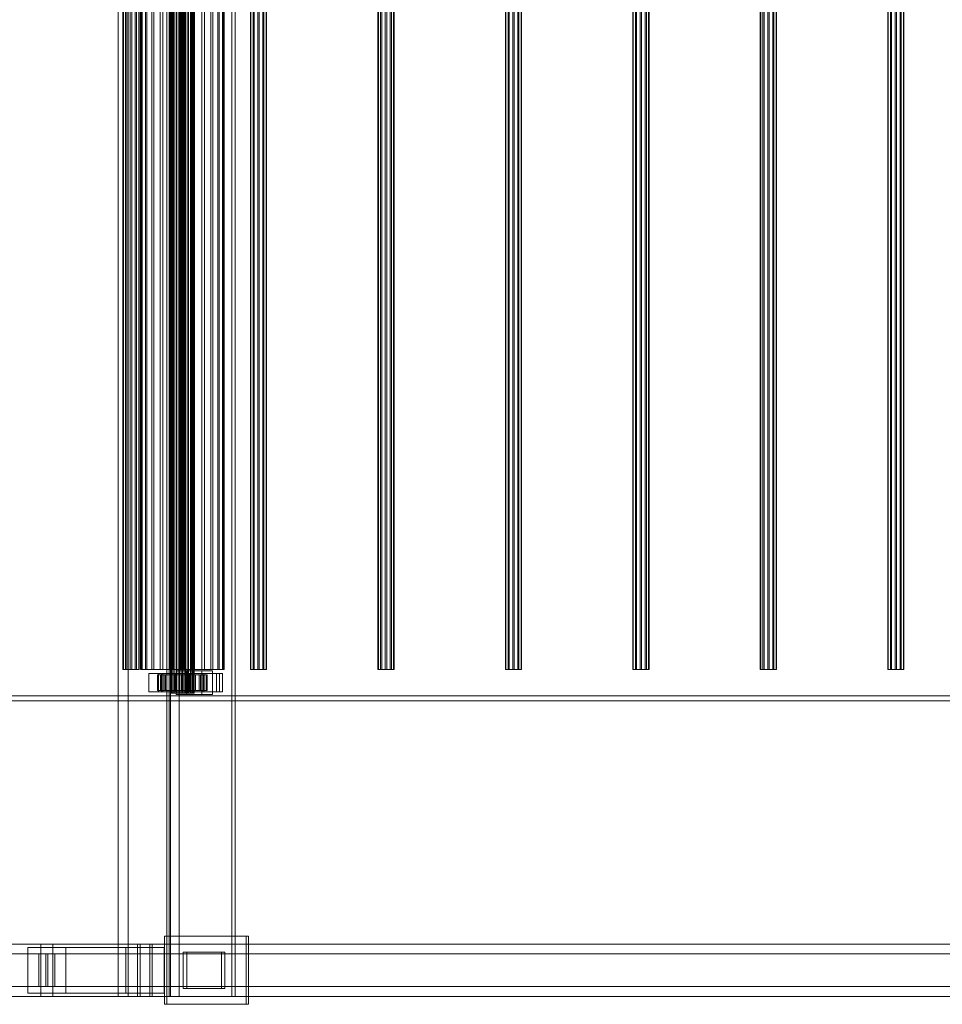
# Model space of a CAD drawing. Header units: millimetres. Extents: x -1970 to 61924, y -58230 to 6847.
# Tile 723 of 925: x 30219 to 30924, y -19506 to -18753. Entities that reach past the tile are written whole.
import ezdxf

# ---------------------------------------------------------------- set-up
doc = ezdxf.new("R2010")
doc.units = ezdxf.units.MM
doc.layers.add('superior_C03', color=7, linetype='Continuous', lineweight=0)

msp = doc.modelspace()

# ---------------------------------------------------------------- linework, layer by layer
at = {"layer": 'superior_C03'}
for p, q in [((30294.151, -16500), (30294.151, -19500)), ((30302.012, -19500), (30302.012, -16500)), ((30331.577, -16500), (30331.577, -19500)), ((30333.13, -19500), (30333.13, -16500)), ((30334.272, -19500), (30334.272, -16500)), ((30340.99, -16500), (30340.99, -19500)), ((30381.08, -19500), (30381.08, -16500)), ((30383.775, -16500), (30383.775, -19500)), ((30334.309, -19268), (30334.309, -16732)), ((30334.533, -19268), (30334.533, -16732)), ((30334.697, -19268), (30334.697, -16732)), ((30335.355, -19268), (30335.355, -16732)), ((30335.672, -19268), (30335.672, -16732)), ((30336.718, -19268), (30336.718, -16732)), ((30337.168, -19268), (30337.168, -16732)), ((30338.531, -19268), (30338.531, -16732)), ((30339.081, -19268), (30339.081, -16732)), ((30340.668, -19268), (30340.668, -16732)), ((30341.282, -19268), (30341.282, -16732)), ((30342.985, -19268), (30342.985, -16732)), ((30343.621, -19268), (30343.621, -16732)), ((30345.324, -19268), (30345.324, -16732)), ((30345.938, -19268), (30345.938, -16732)), ((30347.525, -19268), (30347.525, -16732)), ((30348.075, -19268), (30348.075, -16732)), ((30349.438, -19268), (30349.438, -16732)), ((30349.888, -19268), (30349.888, -16732)), ((30350.934, -19268), (30350.934, -16732)), ((30351.251, -19268), (30351.251, -16732)), ((30351.909, -19268), (30351.909, -16732)), ((30352.073, -16732), (30352.073, -19268)), ((30352.297, -19268), (30352.297, -16732)), ((30297.922, -16750), (30297.922, -19250)), ((30298.265, -16750), (30298.265, -19250)), ((30299.942, -16750), (30299.942, -19250)), ((30300.841, -16750), (30300.841, -19250)), ((30303.553, -16750), (30303.553, -19250)), ((30304.665, -16750), (30304.665, -19250)), ((30307.378, -16750), (30307.378, -19250)), ((30308.277, -16750), (30308.277, -19250)), ((30309.954, -16750), (30309.954, -19250)), ((30310.297, -19250), (30310.297, -16750)), ((30311.323, -19250), (30311.323, -16750)), ((30312.12, -19250), (30312.12, -16750)), ((30312.705, -19250), (30312.705, -16750)), ((30315.043, -19250), (30315.043, -16750)), ((30316.172, -19250), (30316.172, -16750)), ((30319.891, -19250), (30319.891, -16750)), ((30321.488, -19250), (30321.488, -16750)), ((30326.335, -19250), (30326.335, -16750)), ((30328.291, -19250), (30328.291, -16750)), ((30333.935, -19250), (30333.935, -16750)), ((30336.117, -19250), (30336.117, -16750)), ((30342.174, -19250), (30342.174, -16750)), ((30344.432, -19250), (30344.432, -16750)), ((30350.489, -19250), (30350.489, -16750)), ((30352.671, -19250), (30352.671, -16750)), ((30358.315, -19250), (30358.315, -16750)), ((30360.271, -19250), (30360.271, -16750)), ((30365.118, -19250), (30365.118, -16750)), ((30366.715, -19250), (30366.715, -16750)), ((30370.434, -19250), (30370.434, -16750)), ((30371.563, -19250), (30371.563, -16750)), ((30373.901, -19250), (30373.901, -16750)), ((30374.486, -16750), (30374.486, -19250)), ((30375.283, -19250), (30375.283, -16750)), ((30395.367, -16750), (30395.367, -19250)), ((30395.711, -16750), (30395.711, -19250)), ((30397.387, -16750), (30397.387, -19250)), ((30398.287, -16750), (30398.287, -19250)), ((30400.999, -16750), (30400.999, -19250)), ((30402.111, -16750), (30402.111, -19250)), ((30404.823, -16750), (30404.823, -19250)), ((30405.723, -16750), (30405.723, -19250)), ((30407.399, -16750), (30407.399, -19250)), ((30407.743, -19250), (30407.743, -16750)), ((30492.813, -16750), (30492.813, -19250)), ((30493.156, -16750), (30493.156, -19250)), ((30494.833, -16750), (30494.833, -19250)), ((30495.732, -16750), (30495.732, -19250)), ((30498.445, -16750), (30498.445, -19250)), ((30499.557, -16750), (30499.557, -19250)), ((30502.269, -16750), (30502.269, -19250)), ((30503.168, -16750), (30503.168, -19250)), ((30504.845, -16750), (30504.845, -19250)), ((30505.188, -19250), (30505.188, -16750)), ((30590.258, -16750), (30590.258, -19250)), ((30590.602, -16750), (30590.602, -19250)), ((30592.278, -16750), (30592.278, -19250)), ((30593.178, -16750), (30593.178, -19250)), ((30595.89, -16750), (30595.89, -19250)), ((30597.002, -16750), (30597.002, -19250)), ((30599.715, -16750), (30599.715, -19250)), ((30600.614, -16750), (30600.614, -19250)), ((30602.291, -16750), (30602.291, -19250)), ((30602.634, -19250), (30602.634, -16750)), ((30687.704, -16750), (30687.704, -19250)), ((30688.048, -16750), (30688.048, -19250)), ((30689.724, -16750), (30689.724, -19250)), ((30690.624, -16750), (30690.624, -19250)), ((30693.336, -16750), (30693.336, -19250)), ((30694.448, -16750), (30694.448, -19250)), ((30697.16, -16750), (30697.16, -19250)), ((30698.06, -16750), (30698.06, -19250)), ((30699.736, -16750), (30699.736, -19250)), ((30700.08, -19250), (30700.08, -16750)), ((30785.15, -16750), (30785.15, -19250)), ((30785.493, -16750), (30785.493, -19250)), ((30787.17, -16750), (30787.17, -19250)), ((30788.069, -16750), (30788.069, -19250)), ((30790.782, -16750), (30790.782, -19250)), ((30791.893, -16750), (30791.893, -19250)), ((30794.606, -16750), (30794.606, -19250)), ((30795.505, -16750), (30795.505, -19250)), ((30797.182, -16750), (30797.182, -19250)), ((30797.525, -19250), (30797.525, -16750)), ((30882.595, -16750), (30882.595, -19250)), ((30882.939, -16750), (30882.939, -19250)), ((30884.615, -16750), (30884.615, -19250)), ((30885.515, -16750), (30885.515, -19250)), ((30888.227, -16750), (30888.227, -19250)), ((30889.339, -16750), (30889.339, -19250)), ((30892.052, -16750), (30892.052, -19250)), ((30892.951, -16750), (30892.951, -19250)), ((30894.627, -16750), (30894.627, -19250)), ((30894.971, -19250), (30894.971, -16750)), ((30298.265, -19250), (30297.922, -19250)), ((30297.922, -19250), (30299.942, -19250)), ((30300.841, -19250), (30298.265, -19250)), ((30299.942, -19250), (30303.553, -19250)), ((30304.665, -19250), (30300.841, -19250)), ((30303.553, -19250), (30307.378, -19250)), ((30308.277, -19250), (30304.665, -19250)), ((30307.378, -19250), (30309.954, -19250)), ((30310.297, -19250), (30308.277, -19250)), ((30309.954, -19250), (30310.297, -19250)), ((30312.12, -19250), (30311.323, -19250)), ((30311.323, -19250), (30312.705, -19250)), ((30315.043, -19250), (30312.12, -19250)), ((30312.705, -19250), (30316.172, -19250)), ((30319.891, -19250), (30315.043, -19250)), ((30316.172, -19250), (30321.488, -19250)), ((30327.419, -19253), (30317.674, -19253)), ((30317.674, -19253), (30317.674, -19267)), ((30328.454, -19253), (30317.674, -19253)), ((30326.335, -19250), (30319.891, -19250)), ((30321.488, -19250), (30328.291, -19250)), ((30325.135, -19254), (30324.315, -19254)), ((30324.315, -19254), (30334.309, -19254)), ((30324.315, -19266), (30324.315, -19254)), ((30324.315, -19254), (30324.788, -19254)), ((30324.788, -19254), (30334.533, -19254)), ((30324.788, -19266), (30324.788, -19254)), ((30324.788, -19254), (30326.524, -19254)), ((30371.855, -19253), (30325.081, -19253)), ((30325.081, -19253), (30325.081, -19267)), ((30327.327, -19253), (30325.081, -19253)), ((30327.194, -19254), (30325.135, -19254)), ((30325.135, -19254), (30334.697, -19254)), ((30325.135, -19266), (30325.135, -19254)), ((30333.935, -19250), (30326.335, -19250)), ((30326.524, -19254), (30335.355, -19254)), ((30326.524, -19266), (30326.524, -19254)), ((30326.524, -19254), (30329.402, -19254)), ((30330.35, -19254), (30327.194, -19254)), ((30327.194, -19254), (30335.672, -19254)), ((30327.194, -19266), (30327.194, -19254)), ((30327.327, -19267), (30327.327, -19253)), ((30327.327, -19253), (30374.101, -19253)), ((30327.419, -19267), (30327.419, -19253)), ((30327.419, -19253), (30338.198, -19253)), ((30328.291, -19250), (30336.117, -19250)), ((30328.454, -19267), (30328.454, -19253)), ((30328.454, -19253), (30338.198, -19253)), ((30329.402, -19254), (30336.718, -19254)), ((30329.402, -19266), (30329.402, -19254)), ((30329.402, -19254), (30333.228, -19254)), ((30334.389, -19254), (30330.35, -19254)), ((30330.35, -19254), (30337.168, -19254)), ((30330.35, -19266), (30330.35, -19254)), ((30333.228, -19254), (30338.531, -19254)), ((30333.228, -19266), (30333.228, -19254)), ((30333.228, -19254), (30337.741, -19254)), ((30342.174, -19250), (30333.935, -19250)), ((30334.309, -19254), (30334.697, -19254)), ((30334.309, -19254), (30334.309, -19266)), ((30334.533, -19254), (30334.309, -19254)), ((30339.036, -19254), (30334.389, -19254)), ((30334.389, -19254), (30339.081, -19254)), ((30334.389, -19266), (30334.389, -19254)), ((30334.533, -19254), (30334.533, -19266)), ((30335.355, -19254), (30334.533, -19254)), ((30334.697, -19254), (30335.672, -19254)), ((30334.697, -19254), (30334.697, -19266)), ((30335.355, -19254), (30335.355, -19266)), ((30336.718, -19254), (30335.355, -19254)), ((30335.672, -19254), (30337.168, -19254)), ((30335.672, -19254), (30335.672, -19266)), ((30336.117, -19250), (30344.432, -19250)), ((30336.718, -19254), (30336.718, -19266)), ((30338.531, -19254), (30336.718, -19254)), ((30337.168, -19254), (30339.081, -19254)), ((30337.168, -19254), (30337.168, -19266)), ((30337.741, -19254), (30340.668, -19254)), ((30337.741, -19266), (30337.741, -19254)), ((30337.741, -19254), (30342.633, -19254)), ((30338.198, -19253), (30338.198, -19267)), ((30338.531, -19254), (30338.531, -19266)), ((30340.668, -19254), (30338.531, -19254)), ((30358.213, -19251), (30338.724, -19251)), ((30338.724, -19251), (30338.724, -19269)), ((30346.808, -19251), (30338.724, -19251)), ((30343.973, -19254), (30339.036, -19254)), ((30339.036, -19254), (30341.282, -19254)), ((30339.036, -19266), (30339.036, -19254)), ((30339.081, -19254), (30341.282, -19254)), ((30339.081, -19254), (30339.081, -19266)), ((30340.668, -19254), (30340.668, -19266)), ((30342.985, -19254), (30340.668, -19254)), ((30341.282, -19254), (30343.621, -19254)), ((30341.282, -19254), (30341.282, -19266)), ((30350.489, -19250), (30342.174, -19250)), ((30342.633, -19254), (30342.985, -19254)), ((30342.633, -19266), (30342.633, -19254)), ((30342.633, -19254), (30347.57, -19254)), ((30342.985, -19254), (30342.985, -19266)), ((30345.324, -19254), (30342.985, -19254)), ((30343.973, -19254), (30343.621, -19254)), ((30343.621, -19254), (30345.938, -19254)), ((30343.621, -19254), (30343.621, -19266)), ((30348.865, -19254), (30343.973, -19254)), ((30343.973, -19266), (30343.973, -19254)), ((30344.432, -19250), (30352.671, -19250)), ((30347.57, -19254), (30345.324, -19254)), ((30345.324, -19254), (30345.324, -19266)), ((30347.525, -19254), (30345.324, -19254)), ((30348.865, -19254), (30345.938, -19254)), ((30345.938, -19254), (30348.075, -19254)), ((30345.938, -19254), (30345.938, -19266)), ((30346.808, -19269), (30346.808, -19251)), ((30346.808, -19251), (30366.298, -19251)), ((30352.216, -19254), (30347.525, -19254)), ((30347.525, -19254), (30347.525, -19266)), ((30349.438, -19254), (30347.525, -19254)), ((30347.57, -19266), (30347.57, -19254)), ((30347.57, -19254), (30352.216, -19254)), ((30353.378, -19254), (30348.075, -19254)), ((30348.075, -19254), (30349.888, -19254)), ((30348.075, -19254), (30348.075, -19266)), ((30358.601, -19253), (30348.857, -19253)), ((30348.857, -19253), (30348.857, -19267)), ((30359.636, -19253), (30348.857, -19253)), ((30353.378, -19254), (30348.865, -19254)), ((30348.865, -19266), (30348.865, -19254)), ((30356.256, -19254), (30349.438, -19254)), ((30349.438, -19254), (30349.438, -19266)), ((30350.934, -19254), (30349.438, -19254)), ((30357.204, -19254), (30349.888, -19254)), ((30349.888, -19254), (30351.251, -19254)), ((30349.888, -19254), (30349.888, -19266)), ((30358.315, -19250), (30350.489, -19250)), ((30359.412, -19254), (30350.934, -19254)), ((30350.934, -19254), (30350.934, -19266)), ((30351.909, -19254), (30350.934, -19254)), ((30360.082, -19254), (30351.251, -19254)), ((30351.251, -19254), (30352.073, -19254)), ((30351.251, -19254), (30351.251, -19266)), ((30361.471, -19254), (30351.909, -19254)), ((30351.909, -19254), (30351.909, -19266)), ((30352.297, -19254), (30351.909, -19254)), ((30352.073, -19254), (30361.818, -19254)), ((30352.073, -19266), (30352.073, -19254)), ((30352.073, -19254), (30352.297, -19254)), ((30352.216, -19266), (30352.216, -19254)), ((30352.216, -19254), (30356.256, -19254)), ((30362.291, -19254), (30352.297, -19254)), ((30352.297, -19254), (30352.297, -19266)), ((30352.671, -19250), (30360.271, -19250)), ((30357.204, -19254), (30353.378, -19254)), ((30353.378, -19266), (30353.378, -19254)), ((30356.256, -19266), (30356.256, -19254)), ((30356.256, -19254), (30359.412, -19254)), ((30360.082, -19254), (30357.204, -19254)), ((30357.204, -19266), (30357.204, -19254)), ((30358.213, -19269), (30358.213, -19251)), ((30358.213, -19251), (30366.298, -19251)), ((30365.118, -19250), (30358.315, -19250)), ((30358.601, -19267), (30358.601, -19253)), ((30358.601, -19253), (30369.381, -19253)), ((30359.412, -19266), (30359.412, -19254)), ((30359.412, -19254), (30361.471, -19254)), ((30359.636, -19267), (30359.636, -19253)), ((30359.636, -19253), (30369.381, -19253)), ((30361.818, -19254), (30360.082, -19254)), ((30360.082, -19266), (30360.082, -19254)), ((30360.271, -19250), (30366.715, -19250)), ((30361.471, -19266), (30361.471, -19254)), ((30361.471, -19254), (30362.291, -19254)), ((30361.818, -19254), (30361.818, -19266)), ((30362.291, -19254), (30361.818, -19254)), ((30362.291, -19266), (30362.291, -19254)), ((30370.434, -19250), (30365.118, -19250)), ((30366.298, -19251), (30366.298, -19269)), ((30366.715, -19250), (30371.563, -19250)), ((30369.381, -19253), (30369.381, -19267)), ((30373.901, -19250), (30370.434, -19250)), ((30371.563, -19250), (30374.486, -19250)), ((30371.855, -19267), (30371.855, -19253)), ((30371.855, -19253), (30374.101, -19253)), ((30375.283, -19250), (30373.901, -19250)), ((30374.101, -19253), (30374.101, -19267)), ((30374.486, -19250), (30375.283, -19250)), ((30395.711, -19250), (30395.367, -19250)), ((30395.367, -19250), (30397.387, -19250)), ((30398.287, -19250), (30395.711, -19250)), ((30397.387, -19250), (30400.999, -19250)), ((30402.111, -19250), (30398.287, -19250)), ((30400.999, -19250), (30404.823, -19250)), ((30405.723, -19250), (30402.111, -19250)), ((30404.823, -19250), (30407.399, -19250)), ((30407.743, -19250), (30405.723, -19250)), ((30407.399, -19250), (30407.743, -19250)), ((30493.156, -19250), (30492.813, -19250)), ((30492.813, -19250), (30494.833, -19250)), ((30495.732, -19250), (30493.156, -19250)), ((30494.833, -19250), (30498.445, -19250)), ((30499.557, -19250), (30495.732, -19250)), ((30498.445, -19250), (30502.269, -19250)), ((30503.168, -19250), (30499.557, -19250)), ((30502.269, -19250), (30504.845, -19250)), ((30505.188, -19250), (30503.168, -19250)), ((30504.845, -19250), (30505.188, -19250)), ((30590.602, -19250), (30590.258, -19250)), ((30590.258, -19250), (30592.278, -19250)), ((30593.178, -19250), (30590.602, -19250)), ((30592.278, -19250), (30595.89, -19250)), ((30597.002, -19250), (30593.178, -19250)), ((30595.89, -19250), (30599.715, -19250)), ((30600.614, -19250), (30597.002, -19250)), ((30599.715, -19250), (30602.291, -19250)), ((30602.634, -19250), (30600.614, -19250)), ((30602.291, -19250), (30602.634, -19250)), ((30688.048, -19250), (30687.704, -19250)), ((30687.704, -19250), (30689.724, -19250)), ((30690.624, -19250), (30688.048, -19250)), ((30689.724, -19250), (30693.336, -19250)), ((30694.448, -19250), (30690.624, -19250)), ((30693.336, -19250), (30697.16, -19250)), ((30698.06, -19250), (30694.448, -19250)), ((30697.16, -19250), (30699.736, -19250)), ((30700.08, -19250), (30698.06, -19250)), ((30699.736, -19250), (30700.08, -19250)), ((30785.493, -19250), (30785.15, -19250)), ((30785.15, -19250), (30787.17, -19250)), ((30788.069, -19250), (30785.493, -19250)), ((30787.17, -19250), (30790.782, -19250)), ((30791.893, -19250), (30788.069, -19250)), ((30790.782, -19250), (30794.606, -19250)), ((30795.505, -19250), (30791.893, -19250)), ((30794.606, -19250), (30797.182, -19250)), ((30797.525, -19250), (30795.505, -19250)), ((30797.182, -19250), (30797.525, -19250)), ((30882.939, -19250), (30882.595, -19250)), ((30882.595, -19250), (30884.615, -19250)), ((30885.515, -19250), (30882.939, -19250)), ((30884.615, -19250), (30888.227, -19250)), ((30889.339, -19250), (30885.515, -19250)), ((30888.227, -19250), (30892.052, -19250)), ((30892.951, -19250), (30889.339, -19250)), ((30892.052, -19250), (30894.627, -19250)), ((30894.971, -19250), (30892.951, -19250)), ((30894.627, -19250), (30894.971, -19250)), ((30317.674, -19267), (30327.419, -19267)), ((30317.674, -19267), (30328.454, -19267)), ((30334.309, -19266), (30324.315, -19266)), ((30324.315, -19266), (30325.135, -19266)), ((30324.788, -19266), (30324.315, -19266)), ((30334.533, -19266), (30324.788, -19266)), ((30326.524, -19266), (30324.788, -19266)), ((30325.081, -19267), (30371.855, -19267)), ((30325.081, -19267), (30327.327, -19267)), ((30334.697, -19266), (30325.135, -19266)), ((30325.135, -19266), (30327.194, -19266)), ((30335.355, -19266), (30326.524, -19266)), ((30329.402, -19266), (30326.524, -19266)), ((30335.672, -19266), (30327.194, -19266)), ((30327.194, -19266), (30330.35, -19266)), ((30374.101, -19267), (30327.327, -19267)), ((30338.198, -19267), (30327.419, -19267)), ((30338.198, -19267), (30328.454, -19267)), ((30336.718, -19266), (30329.402, -19266)), ((30333.228, -19266), (30329.402, -19266)), ((30337.168, -19266), (30330.35, -19266)), ((30330.35, -19266), (30334.389, -19266)), ((30338.531, -19266), (30333.228, -19266)), ((30337.741, -19266), (30333.228, -19266)), ((30334.697, -19266), (30334.309, -19266)), ((30334.309, -19266), (30334.533, -19266)), ((30334.533, -19268), (30334.309, -19268)), ((30334.309, -19268), (30334.697, -19268)), ((30339.081, -19266), (30334.389, -19266)), ((30334.389, -19266), (30339.036, -19266)), ((30334.533, -19266), (30335.355, -19266)), ((30335.355, -19268), (30334.533, -19268)), ((30335.672, -19266), (30334.697, -19266)), ((30334.697, -19268), (30335.672, -19268)), ((30335.355, -19266), (30336.718, -19266)), ((30336.718, -19268), (30335.355, -19268)), ((30337.168, -19266), (30335.672, -19266)), ((30335.672, -19268), (30337.168, -19268)), ((30336.718, -19266), (30338.531, -19266)), ((30338.531, -19268), (30336.718, -19268)), ((30339.081, -19266), (30337.168, -19266)), ((30337.168, -19268), (30339.081, -19268)), ((30340.668, -19266), (30337.741, -19266)), ((30342.633, -19266), (30337.741, -19266)), ((30338.531, -19266), (30340.668, -19266)), ((30340.668, -19268), (30338.531, -19268)), ((30338.724, -19269), (30358.213, -19269)), ((30346.808, -19269), (30338.724, -19269)), ((30341.282, -19266), (30339.036, -19266)), ((30339.036, -19266), (30343.973, -19266)), ((30341.282, -19266), (30339.081, -19266)), ((30339.081, -19268), (30341.282, -19268)), ((30340.668, -19266), (30342.985, -19266)), ((30342.985, -19268), (30340.668, -19268)), ((30343.621, -19266), (30341.282, -19266)), ((30341.282, -19268), (30343.621, -19268)), ((30342.985, -19266), (30342.633, -19266)), ((30347.57, -19266), (30342.633, -19266)), ((30342.985, -19266), (30345.324, -19266)), ((30345.324, -19268), (30342.985, -19268)), ((30345.938, -19266), (30343.621, -19266)), ((30343.621, -19266), (30343.973, -19266)), ((30343.621, -19268), (30345.938, -19268)), ((30343.973, -19266), (30348.865, -19266)), ((30345.324, -19266), (30347.57, -19266)), ((30345.324, -19266), (30347.525, -19266)), ((30347.525, -19268), (30345.324, -19268)), ((30348.075, -19266), (30345.938, -19266)), ((30345.938, -19266), (30348.865, -19266)), ((30345.938, -19268), (30348.075, -19268)), ((30366.298, -19269), (30346.808, -19269)), ((30347.525, -19266), (30352.216, -19266)), ((30347.525, -19266), (30349.438, -19266)), ((30349.438, -19268), (30347.525, -19268)), ((30352.216, -19266), (30347.57, -19266)), ((30349.888, -19266), (30348.075, -19266)), ((30348.075, -19266), (30353.378, -19266)), ((30348.075, -19268), (30349.888, -19268)), ((30348.857, -19267), (30358.601, -19267)), ((30348.857, -19267), (30359.636, -19267)), ((30348.865, -19266), (30353.378, -19266)), ((30349.438, -19266), (30356.256, -19266)), ((30349.438, -19266), (30350.934, -19266)), ((30350.934, -19268), (30349.438, -19268)), ((30351.251, -19266), (30349.888, -19266)), ((30349.888, -19266), (30357.204, -19266)), ((30349.888, -19268), (30351.251, -19268)), ((30350.934, -19266), (30359.412, -19266)), ((30350.934, -19266), (30351.909, -19266)), ((30351.909, -19268), (30350.934, -19268)), ((30352.073, -19266), (30351.251, -19266)), ((30351.251, -19266), (30360.082, -19266)), ((30351.251, -19268), (30352.073, -19268)), ((30351.909, -19266), (30361.471, -19266)), ((30351.909, -19266), (30352.297, -19266)), ((30352.297, -19268), (30351.909, -19268)), ((30361.818, -19266), (30352.073, -19266)), ((30352.297, -19266), (30352.073, -19266)), ((30352.073, -19268), (30352.297, -19268)), ((30356.256, -19266), (30352.216, -19266)), ((30352.297, -19266), (30362.291, -19266)), ((30353.378, -19266), (30357.204, -19266)), ((30359.412, -19266), (30356.256, -19266)), ((30357.204, -19266), (30360.082, -19266)), ((30366.298, -19269), (30358.213, -19269)), ((30369.381, -19267), (30358.601, -19267)), ((30361.471, -19266), (30359.412, -19266)), ((30369.381, -19267), (30359.636, -19267)), ((30360.082, -19266), (30361.818, -19266)), ((30362.291, -19266), (30361.471, -19266)), ((30361.818, -19266), (30362.291, -19266)), ((30374.101, -19267), (30371.855, -19267)), ((40313.243, -19270), (29204.438, -19270)), ((29204.438, -19274), (40313.243, -19274)), ((29205.337, -19270), (40314.141, -19270)), ((29233.633, -19270), (40342.437, -19270)), ((40342.437, -19274), (29233.633, -19274)), ((30392.003, -19454), (30329.637, -19454)), ((30329.637, -19454), (30329.637, -19506)), ((30331.434, -19454), (30329.637, -19454)), ((30331.434, -19506), (30331.434, -19454)), ((30331.434, -19454), (30393.799, -19454)), ((30392.003, -19506), (30392.003, -19454)), ((30392.003, -19454), (30393.799, -19454)), ((30393.799, -19454), (30393.799, -19506)), ((30235.263, -19460), (29065.916, -19460)), ((29074.899, -19460), (30244.247, -19460)), ((30311.069, -19460), (29120.611, -19460)), ((29128, -19460), (30318.458, -19460)), ((30254.372, -19462.5), (30225.138, -19462.5)), ((30225.138, -19462.5), (30225.138, -19497.5)), ((30300.147, -19462.5), (30225.138, -19462.5)), ((30235.263, -19460), (30235.263, -19500)), ((30244.247, -19460), (30235.263, -19460)), ((31404.611, -19460), (30235.263, -19460)), ((30244.247, -19500), (30244.247, -19460)), ((30244.247, -19460), (31413.594, -19460)), ((30254.372, -19497.5), (30254.372, -19462.5)), ((30254.372, -19462.5), (30329.38, -19462.5)), ((30300.147, -19497.5), (30300.147, -19462.5)), ((30300.147, -19462.5), (30329.38, -19462.5)), ((30309.149, -19460), (30320.378, -19460)), ((30309.149, -19500), (30309.149, -19460)), ((31478.497, -19460), (30309.149, -19460)), ((30311.069, -19460), (30311.069, -19500)), ((30318.458, -19460), (30311.069, -19460)), ((30318.458, -19500), (30318.458, -19460)), ((30320.378, -19460), (30320.378, -19500)), ((30320.378, -19460), (31489.726, -19460)), ((30329.38, -19462.5), (30329.38, -19497.5)), ((30233.585, -19467.5), (29118.136, -19467.5)), ((29130.475, -19467.5), (30245.925, -19467.5)), ((30233.585, -19467.5), (30233.585, -19492.5)), ((30245.925, -19467.5), (30233.585, -19467.5)), ((30240.429, -19467.5), (30239.081, -19467.5)), ((30239.081, -19467.5), (30239.081, -19492.5)), ((30239.081, -19467.5), (31483.437, -19467.5)), ((30240.429, -19492.5), (30240.429, -19467.5)), ((31484.785, -19467.5), (30240.429, -19467.5)), ((30245.925, -19492.5), (30245.925, -19467.5)), ((30373.191, -19466), (30343.957, -19466)), ((30343.957, -19466), (30343.957, -19494)), ((30346.652, -19466), (30343.957, -19466)), ((30346.652, -19494), (30346.652, -19466)), ((30346.652, -19466), (30375.886, -19466)), ((30373.191, -19494), (30373.191, -19466)), ((30373.191, -19466), (30375.886, -19466)), ((30375.886, -19466), (30375.886, -19494)), ((29118.136, -19492.5), (30233.585, -19492.5)), ((29130.475, -19492.5), (30245.925, -19492.5)), ((30233.585, -19492.5), (30245.925, -19492.5)), ((30239.081, -19492.5), (30240.429, -19492.5)), ((30239.081, -19492.5), (31483.437, -19492.5)), ((30240.429, -19492.5), (31484.785, -19492.5)), ((30343.957, -19494), (30373.191, -19494)), ((30343.957, -19494), (30346.652, -19494)), ((30375.886, -19494), (30346.652, -19494)), ((30375.886, -19494), (30373.191, -19494)), ((29065.916, -19500), (30235.263, -19500)), ((29074.899, -19500), (30244.247, -19500)), ((29120.611, -19500), (30311.069, -19500)), ((29128, -19500), (30318.458, -19500)), ((29204.438, -19500), (40313.243, -19500)), ((40314.141, -19500), (29205.337, -19500)), ((30225.138, -19497.5), (30254.372, -19497.5)), ((30300.147, -19497.5), (30225.138, -19497.5)), ((30235.263, -19500), (30244.247, -19500)), ((30235.263, -19500), (31404.611, -19500)), ((30244.247, -19500), (31413.594, -19500)), ((30329.38, -19497.5), (30254.372, -19497.5)), ((30294.151, -19500), (30333.13, -19500)), ((30294.151, -19500), (30302.012, -19500)), ((30329.38, -19497.5), (30300.147, -19497.5)), ((30340.99, -19500), (30302.012, -19500)), ((30320.378, -19500), (30309.149, -19500)), ((30309.149, -19500), (31478.497, -19500)), ((30311.069, -19500), (30318.458, -19500)), ((30320.378, -19500), (31489.726, -19500)), ((30331.577, -19500), (30381.08, -19500)), ((30331.577, -19500), (30334.272, -19500)), ((30340.99, -19500), (30333.13, -19500)), ((30383.775, -19500), (30334.272, -19500)), ((30383.775, -19500), (30381.08, -19500)), ((30329.637, -19506), (30392.003, -19506)), ((30329.637, -19506), (30331.434, -19506)), ((30393.799, -19506), (30331.434, -19506)), ((30393.799, -19506), (30392.003, -19506))]:
    msp.add_line(p, q, dxfattribs=at)

doc.saveas('drawing.dxf')
